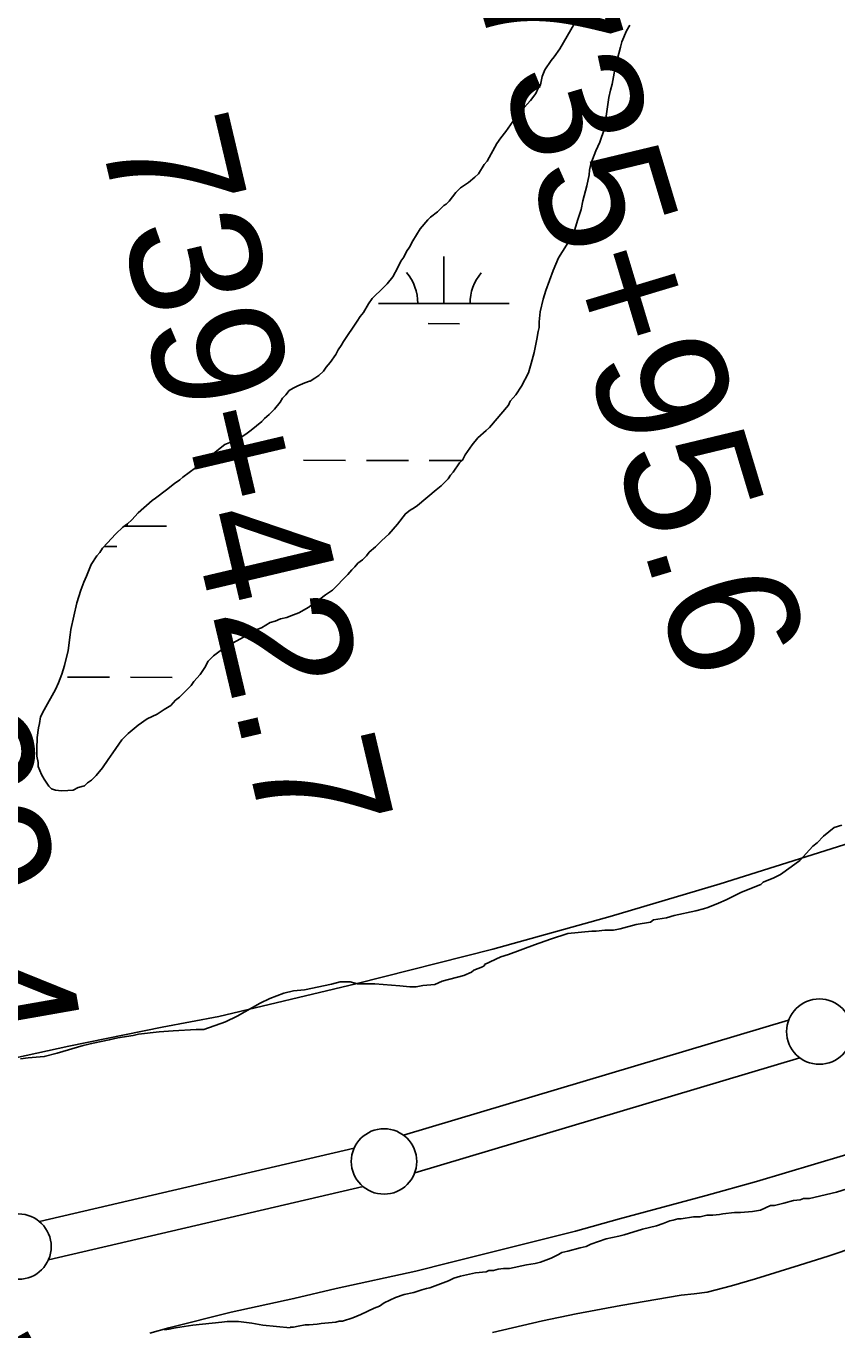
# Model space of a CAD drawing. Extents: x 3177385 to 3215275, y 903885 to 929304.
# Drawn here: x 3183400 to 3184020, y 912619 to 913616 of the extents above; entities that cross this region are included whole.
import ezdxf

# ---------------------------------------------------------------- set-up
doc = ezdxf.new("R2010")
doc.units = 0
for name, color, linetype in [('V-LEVE-TOET', 7, 'Continuous'), ('V-RIVR-RANG', 7, 'Continuous'), ('V-SITE-VEGE', 7, 'Continuous'), ('V-SURV-IDEN', 7, 'Continuous'), ('V-SURV-LINE', 7, 'Continuous'), ('V-TOPO-SHOR', 7, 'Continuous'), ('V-WETL-SWMP', 7, 'Continuous')]:
    doc.layers.add(name, color=color, linetype=linetype)

msp = doc.modelspace()

# ---------------------------------------------------------------- linework, layer by layer
at = {"layer": 'V-LEVE-TOET'}
for points in [[(3183361.76, 912820.55), (3183432.93, 912836.03), (3183504.29, 912850.55), (3183547.41, 912858.84), (3183652.27, 912883.83), (3183756.76, 912910.35), (3183846.44, 912935.23), (3183930.55, 912960.24), (3183991.15, 912979.25), (3184104.67, 913015.12), (3184180.29, 913039.95), (3184233.05, 913058.93), (3184286.32, 913076.45), (3184340.04, 913092.49), (3184378.17, 913102.91), (3184427.37, 913117.27), (3184476.09, 913133.15), (3184512.69, 913146.2), (3184582.49, 913174.42), (3184656.35, 913202.45), (3184718.25, 913226.78)], [(3184729.19, 913013.89), (3184660.52, 912988.97), (3184583.81, 912960.3), (3184481.49, 912922.25), (3184421.18, 912900.52), (3184361.68, 912876.12), (3184307.13, 912855.18), (3184221.75, 912823.2), (3184203.25, 912816.49), (3184142.57, 912793.77), (3184112.48, 912782.76), (3184024.84, 912752.46), (3183958.17, 912732.65), (3183919.93, 912722.03), (3183853.52, 912704.23), (3183820.11, 912694.81), (3183723.21, 912670.54), (3183697.92, 912664.02), (3183637.08, 912650.8), (3183604.86, 912643.17), (3183556.88, 912632.76), (3183509.25, 912620.8), (3183494.82, 912616.84)]]:
    msp.add_lwpolyline(points, dxfattribs=at)
at = {"layer": 'V-SITE-VEGE'}
for p, q in [((3183998.77, 912719.7), (3184019.28, 912724.47)), ((3184019.28, 912724.47), (3184027.47, 912727.09)), ((3183961.36, 912710.71), (3183969.04, 912714.36)), ((3183969.04, 912714.36), (3183972.12, 912714.38)), ((3183972.12, 912714.38), (3183979.29, 912715.98)), ((3183979.29, 912715.98), (3183986.46, 912718.08)), ((3183986.46, 912718.08), (3183991.59, 912718.63)), ((3183991.59, 912718.63), (3183994.15, 912719.67)), ((3183994.15, 912719.67), (3183998.77, 912719.7)), ((3183886.99, 912700.44), (3183892.11, 912702.53)), ((3183892.11, 912702.53), (3183894.67, 912703.06)), ((3183894.67, 912703.06), (3183898.26, 912704.11)), ((3183898.26, 912704.11), (3183900.83, 912704.13)), ((3183900.83, 912704.13), (3183910.06, 912705.74)), ((3183910.06, 912705.74), (3183915.19, 912705.77)), ((3183915.19, 912705.77), (3183920.31, 912706.83)), ((3183920.31, 912706.83), (3183924.94, 912706.87)), ((3183924.94, 912706.87), (3183930.07, 912707.41)), ((3183930.07, 912707.41), (3183932.63, 912707.95)), ((3183932.63, 912707.95), (3183941.35, 912709.03)), ((3183941.35, 912709.03), (3183945.97, 912709.07)), ((3183945.97, 912709.07), (3183955.21, 912709.65)), ((3183955.21, 912709.65), (3183961.36, 912710.71)), ((3183853.17, 912690.96), (3183857.27, 912692.02)), ((3183857.27, 912692.02), (3183871.11, 912696.22)), ((3183871.11, 912696.22), (3183881.87, 912698.86)), ((3183881.87, 912698.86), (3183886.99, 912700.44)), ((3183814.24, 912679.39), (3183823.46, 912682.02)), ((3183823.46, 912682.02), (3183828.07, 912683.08)), ((3183828.07, 912683.08), (3183831.66, 912684.65)), ((3183831.66, 912684.65), (3183843.43, 912688.84)), ((3183843.43, 912688.84), (3183853.17, 912690.96)), ((3184034.85, 912682.93), (3184013.03, 912675.63)), ((3183793.25, 912671.03), (3183801.44, 912674.17)), ((3183801.44, 912674.17), (3183807.07, 912676.77)), ((3183807.07, 912676.77), (3183809.62, 912678.33)), ((3183809.62, 912678.33), (3183814.24, 912679.39)), ((3184013.03, 912675.63), (3183991.14, 912668.61)), ((3183732.23, 912660.34), (3183743.5, 912662.98)), ((3183743.5, 912662.98), (3183751.72, 912663.55)), ((3183751.72, 912663.55), (3183753.76, 912664.59)), ((3183753.76, 912664.59), (3183757.36, 912664.62)), ((3183757.36, 912664.62), (3183760.94, 912665.67)), ((3183760.94, 912665.67), (3183765.04, 912666.21)), ((3183765.04, 912666.21), (3183769.66, 912666.24)), ((3183769.66, 912666.24), (3183782.48, 912668.9)), ((3183782.48, 912668.9), (3183789.15, 912669.98)), ((3183789.15, 912669.98), (3183793.25, 912671.03)), ((3183991.14, 912668.61), (3183957.44, 912658.33)), ((3183706.11, 912650.91), (3183708.68, 912651.44)), ((3183708.68, 912651.44), (3183723.01, 912656.68)), ((3183723.01, 912656.68), (3183727.11, 912658.76)), ((3183727.11, 912658.76), (3183732.23, 912660.34)), ((3183939.07, 912652.99), (3183920.55, 912648.2)), ((3183957.44, 912658.33), (3183939.07, 912652.99)), ((3183673.85, 912639.9), (3183682.54, 912644.07)), ((3183682.54, 912644.07), (3183689.21, 912646.17)), ((3183689.21, 912646.17), (3183696.38, 912647.76)), ((3183696.38, 912647.76), (3183702.53, 912649.86)), ((3183702.53, 912649.86), (3183706.11, 912650.91)), ((3183900.65, 912645.67), (3183854.74, 912637.94)), ((3183910.63, 912646.75), (3183900.65, 912645.67)), ((3183920.55, 912648.2), (3183910.63, 912646.75)), ((3183655.94, 912631.05), (3183666.18, 912635.74)), ((3183666.18, 912635.74), (3183670.27, 912637.31)), ((3183670.27, 912637.31), (3183673.85, 912639.9)), ((3183820.47, 912631.46), (3183794.85, 912626.13)), ((3183854.74, 912637.94), (3183820.47, 912631.46)), ((3183514.32, 912620.81), (3183527.65, 912622.96)), ((3183527.65, 912622.96), (3183549.71, 912625.17)), ((3183549.71, 912625.17), (3183553.81, 912625.71)), ((3183553.81, 912625.71), (3183562.54, 912625.77)), ((3183562.54, 912625.77), (3183572.82, 912624.3)), ((3183572.82, 912624.3), (3183581.04, 912622.82)), ((3183581.04, 912622.82), (3183602.1, 912620.92)), ((3183602.1, 912621.43), (3183604.67, 912621.45)), ((3183602.1, 912620.92), (3183602.1, 912621.43)), ((3183604.67, 912621.45), (3183608.26, 912621.99)), ((3183608.26, 912621.99), (3183613.39, 912623.05)), ((3183613.39, 912623.05), (3183616.47, 912623.07)), ((3183616.47, 912623.07), (3183622.62, 912623.63)), ((3183622.62, 912623.63), (3183625.7, 912624.16)), ((3183625.7, 912624.16), (3183636.98, 912625.27)), ((3183636.98, 912625.27), (3183639.55, 912625.8)), ((3183639.55, 912625.8), (3183642.12, 912625.82)), ((3183642.12, 912625.82), (3183649.8, 912628.44)), ((3183649.8, 912628.44), (3183655.94, 912631.05)), ((3183794.85, 912626.13), (3183756.54, 912617.25)), ((3183506.11, 912619.22), (3183509.7, 912619.75)), ((3183509.7, 912619.75), (3183514.32, 912620.81))]:
    msp.add_line(p, q, dxfattribs=at)
for points in [[(3183395.95, 912826.31), (3183401.75, 912827.18), (3183414.19, 912828.1), (3183424.12, 912830.66), (3183443.99, 912836.6), (3183451.45, 912838.32), (3183463.87, 912840.89), (3183470.5, 912842.6), (3183482.1, 912844.34), (3183486.24, 912845.2), (3183501.99, 912846.97), (3183512.77, 912847.87), (3183530.19, 912848.83), (3183535.99, 912848.87), (3183552.54, 912854.79), (3183561.64, 912859), (3183578.99, 912869.08), (3183586.43, 912872.45), (3183597.19, 912876.67), (3183604.64, 912878.38), (3183612.93, 912879.27), (3183633.64, 912883.57), (3183640.27, 912885.27), (3183647.74, 912885.32), (3183653.55, 912883.71), (3183666.82, 912883.8), (3183685.92, 912882.28), (3183693.39, 912881.5), (3183698.37, 912881.53), (3183703.34, 912882.4), (3183712.46, 912883.29), (3183718.25, 912885.82), (3183734.81, 912890.08), (3183740.6, 912892.61), (3183742.25, 912894.28), (3183748.87, 912896.82), (3183750.52, 912897.66), (3183750.51, 912898.49), (3183762.92, 912904.39), (3183768.71, 912906.09), (3183788.57, 912913.69), (3183800.98, 912917.92), (3183814.23, 912922.17), (3183832.47, 912923.95), (3183835.79, 912923.98), (3183842.42, 912924.85), (3183849.05, 912924.9), (3183854.02, 912925.76), (3183866.44, 912929.17), (3183877.22, 912930.9), (3183879.69, 912932.58), (3183889.64, 912934.31), (3183895.43, 912936.01), (3183912, 912939.45), (3183917.79, 912941.14), (3183921.11, 912942), (3183929.38, 912945.37), (3183935.17, 912947.91), (3183946.74, 912953.79), (3183961.63, 912959.7), (3183963.28, 912961.38), (3183971.55, 912964.75), (3183976.51, 912967.28), (3183984.77, 912973.14), (3183991.37, 912978.16), (3184001.25, 912989.02), (3184004.55, 912991.53), (3184009.49, 912996.54), (3184017.74, 913003.24)], [(3184017.74, 913003.24), (3184023.54, 913004.94)]]:
    msp.add_lwpolyline(points, dxfattribs=at)
at = {"layer": 'V-SURV-LINE'}
for points in [[(3183688.59, 912768.08), (3183982.85, 912855.89)], [(3183991.44, 912827.14), (3183697.19, 912739.33)], [(3183410.52, 912702.04), (3183650.88, 912758.06)], [(3183657.67, 912728.84), (3183417.31, 912672.81)]]:
    msp.add_lwpolyline(points, dxfattribs=at)
for centre in [(3184006.3, 912847.23), (3183673.74, 912747.99), (3183394.45, 912682.89)]:
    msp.add_circle(centre, 25, dxfattribs=at)
at = {"layer": 'V-TOPO-SHOR'}
msp.add_lwpolyline([(3183756.54, 912617.25), (3183794.85, 912626.13), (3183820.47, 912631.46), (3183854.74, 912637.94), (3183900.65, 912645.67), (3183910.63, 912646.75), (3183920.55, 912648.2), (3183939.07, 912652.99), (3183957.44, 912658.33), (3183991.14, 912668.61), (3184013.03, 912675.63), (3184034.85, 912682.93)], dxfattribs=at)
at = {"layer": 'V-WETL-SWMP'}
for p, q in [((3183719.44, 913403.8), (3183719.52, 913439.8)), ((3183669.44, 913403.92), (3183769.44, 913403.69)), ((3183707.4, 913388.4), (3183731.4, 913388.34)), ((3183612.32, 913283.98), (3183644.32, 913283.91)), ((3183660.32, 913283.87), (3183692.32, 913283.8)), ((3183708.32, 913283.76), (3183733.23, 913283.7)), ((3183475.24, 913233.56), (3183507.61, 913233.48)), ((3183460.08, 913218.16), (3183469.57, 913218.14)), ((3183431.93, 913118.23), (3183463.93, 913118.15)), ((3183479.93, 913118.12), (3183511.93, 913118.04))]:
    msp.add_line(p, q, dxfattribs=at)
for points in [[(3183552.06, 913296.14), (3183556.04, 913297.5), (3183559.12, 913299.29), (3183565.74, 913302.44), (3183569.27, 913304.67), (3183572.35, 913306.91), (3183580.27, 913313.6), (3183582.47, 913315.83), (3183585.99, 913318.96), (3183589.95, 913322.97), (3183594.34, 913328.31), (3183596.09, 913331.42), (3183598.72, 913334.1), (3183601.36, 913337.22), (3183604.44, 913339.01), (3183607.97, 913340.8), (3183613.27, 913343.06), (3183616.8, 913344.41), (3183617.25, 913344.41), (3183620.77, 913346.65), (3183623.85, 913348.88), (3183627.37, 913352.01), (3183629.57, 913355.12), (3183632.64, 913358.69), (3183637.02, 913364.91), (3183638.77, 913368.47), (3183640.96, 913371.58), (3183642.71, 913374.69), (3183653.23, 913390.26), (3183655.41, 913393.82), (3183658.05, 913396.94), (3183661.99, 913403.61), (3183664.61, 913407.61), (3183667.25, 913410.28), (3183670.77, 913413.41), (3183676.05, 913418.76), (3183680.44, 913424.1), (3183684.37, 913431.21), (3183686.55, 913436.1), (3183688.74, 913439.21), (3183690.92, 913443.65), (3183693.11, 913446.77), (3183695.74, 913451.65), (3183701.43, 913460.99), (3183707.13, 913467.67), (3183709.33, 913469.9), (3183714.62, 913473.92), (3183719.45, 913478.83), (3183721.22, 913479.72), (3183723.41, 913481.95), (3183728.68, 913488.63), (3183732.2, 913492.2), (3183738.37, 913496.22), (3183743.21, 913500.24), (3183745.85, 913502.92), (3183750.22, 913510.03), (3183752.42, 913512.7), (3183759.85, 913526.04), (3183762.92, 913530.49), (3183766.87, 913535.38), (3183772.13, 913542.95), (3183778.71, 913550.52), (3183780.91, 913553.63), (3183785.74, 913558.98), (3183789.68, 913564.32), (3183791.43, 913568.32), (3183793.18, 913570.98), (3183794.46, 913577.19), (3183796.64, 913582.52), (3183801.46, 913589.64), (3183803.65, 913592.31), (3183808.04, 913598.54), (3183822.04, 913622.54)], [(3183861.48, 913616.62), (3183858.85, 913612.17), (3183855.37, 913603.74), (3183854.51, 913599.75)], [(3183854.51, 913599.75), (3183850.2, 913584.22), (3183848.92, 913577.13), (3183848.07, 913571.37), (3183846.78, 913566.93), (3183845.49, 913561.17), (3183845.07, 913557.62), (3183843.37, 913546.99), (3183842.96, 913542.56), (3183842.11, 913537.68), (3183838.64, 913527.03), (3183835.59, 913520.37), (3183831.68, 913510.6), (3183830.82, 913505.73), (3183830.41, 913502.18), (3183828.7, 913493.76), (3183825.68, 913482.23), (3183824.4, 913475.58), (3183821.79, 913468.03), (3183819.2, 913459.6), (3183817.46, 913455.17), (3183806.95, 913438.71), (3183803.03, 913428.94), (3183797.38, 913413.85), (3183795.21, 913407.2), (3183793.07, 913397.44), (3183792.24, 913389.91), (3183792.27, 913385.48), (3183791.4, 913382.38), (3183790.56, 913376.62), (3183788.42, 913366.42), (3183786.26, 913357.99), (3183784.1, 913350.9), (3183778.86, 913340.68), (3183774.48, 913334), (3183772.28, 913331.78), (3183770.09, 913329.1), (3183768.78, 913326), (3183754.29, 913309.07), (3183751.65, 913306.84), (3183745.49, 913301.04), (3183741.1, 913295.7), (3183735.84, 913288.13), (3183733.66, 913284.14), (3183731.46, 913281.91), (3183726.64, 913274.79), (3183724.44, 913272.56), (3183722.69, 913269.89), (3183717.41, 913264.54), (3183713.45, 913261.42), (3183699.37, 913249.36), (3183696.73, 913247.57), (3183693.64, 913245.78), (3183690.12, 913243.1), (3183683.98, 913235.09), (3183677.39, 913227.52), (3183672.11, 913222.61), (3183667.28, 913217.71), (3183662.43, 913213.69), (3183660.24, 913211.02), (3183657.16, 913207.9), (3183653.64, 913205.21), (3183651.44, 913202.54), (3183649.25, 913200.31), (3183646.17, 913196.75), (3183634.3, 913184.71), (3183629.02, 913181.14), (3183623.73, 913177.11), (3183620.65, 913175.32), (3183616.24, 913171.75), (3183608.75, 913167.27), (3183602.57, 913165.01), (3183599.48, 913163.66), (3183594.61, 913162.74), (3183590.64, 913160.94), (3183586.67, 913160.03), (3183580.05, 913156), (3183576.52, 913154.65), (3183570.34, 913151.5), (3183566.38, 913148.82), (3183555.8, 913142.99), (3183551.39, 913140.3), (3183547.42, 913137.62), (3183543.46, 913134.49), (3183539.5, 913130.48), (3183536.88, 913125.59), (3183533.38, 913120.26), (3183528.54, 913114.91), (3183526.35, 913111.8), (3183517.56, 913102.88), (3183514.48, 913100.64), (3183510.96, 913096.63), (3183505.67, 913093.5), (3183500.39, 913089.92), (3183492.89, 913086.33), (3183485.84, 913081.41), (3183478.36, 913075.16), (3183473.52, 913070.25), (3183466.51, 913060.46), (3183463, 913055.13), (3183458.62, 913048.9)], [(3183458.62, 913048.9), (3183453.79, 913043.11), (3183450.27, 913039.54), (3183447.19, 913037.31), (3183444.99, 913035.08), (3183440.13, 913033.72), (3183436.16, 913031.92), (3183432.18, 913031.45), (3183427.31, 913031.41), (3183422.88, 913031.82), (3183419.77, 913032.69), (3183417.54, 913034.89), (3183413.97, 913040.17), (3183412.17, 913043.7), (3183409.47, 913049.88), (3183409.45, 913052.98), (3183408.53, 913057.84), (3183408.49, 913063.16), (3183408.87, 913072.01), (3183409.71, 913079.54), (3183410.57, 913082.65), (3183411.42, 913087.97), (3183414.04, 913093.3), (3183422.78, 913108.85), (3183424.96, 913113.74), (3183427.57, 913120.4), (3183429.74, 913127.05), (3183432.31, 913138.58), (3183434, 913150.55), (3183434.41, 913154.53), (3183439.14, 913174.93), (3183442.17, 913184.69), (3183444.34, 913190.91), (3183446.52, 913195.35), (3183450, 913204.23), (3183454.38, 913210.9), (3183456.58, 913213.57), (3183458.77, 913216.68), (3183462.72, 913221.14), (3183465.36, 913223.81), (3183468.87, 913227.82), (3183474.15, 913232.73), (3183477.67, 913235.41), (3183481.19, 913238.53), (3183486.02, 913243.88), (3183496.58, 913253.25), (3183499.23, 913255.04), (3183507.6, 913261.3), (3183513.76, 913266.21), (3183517.72, 913268.9), (3183519.92, 913271.12), (3183529.61, 913278.28), (3183552.06, 913296.14)]]:
    msp.add_lwpolyline(points, dxfattribs=at)
for centre, start, end in [((3183664.2, 913404.41), 359.09484, 40.6385), ((3183774.68, 913404.15), 139.09484, 180.6385), ((3183512.85, 913233.95), 177.66564, 180.6385)]:
    msp.add_arc(centre, 35.25, start, end, dxfattribs=at)

# ---------------------------------------------------------------- texts
at = {"layer": 'V-RIVR-RANG'}
msp.add_text('50.4', height=67, rotation=28.88833, dxfattribs=at).set_placement((3183261.67, 912516.12))
at = {"layer": 'V-SURV-IDEN'}
for s, rotation, p in [('735+95.6', 286.77028, (3183741.34, 913648.99)), ('739+42.7', 283.27639, (3183455.82, 913533.64)), ('742+29.4', 279.97917, (3183247.92, 913383.12))]:
    msp.add_text(s, height=100, rotation=rotation, dxfattribs=at).set_placement(p)

doc.saveas('drawing.dxf')
